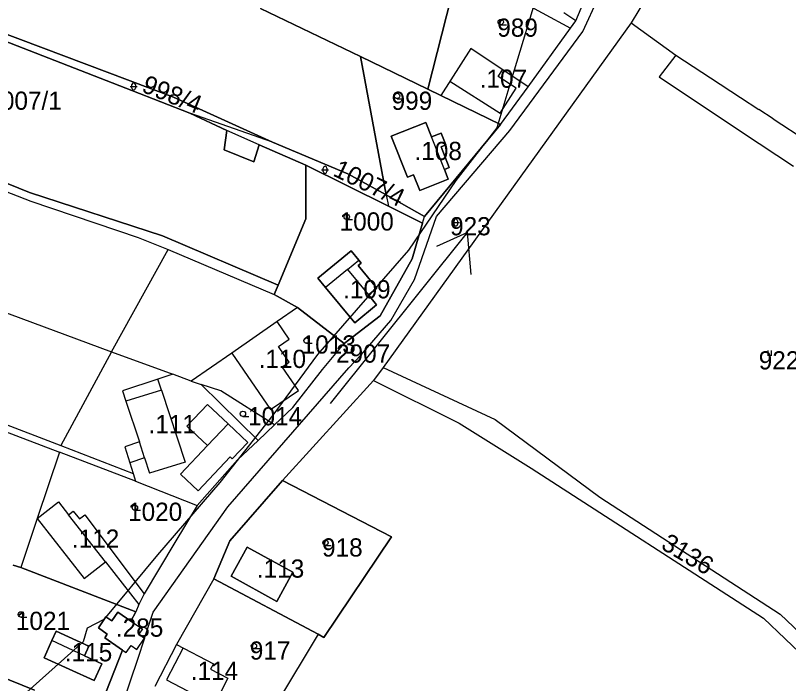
# Model space of a CAD drawing. Extents: x -564810 to -550519, y -1045831 to -1034011.
# Drawn here: x -555946.9 to -555730.3, y -1036454.2 to -1036267 of the extents above; entities that cross this region are included whole.
import ezdxf

# ---------------------------------------------------------------- set-up
doc = ezdxf.new("R2010")
doc.units = 0
for name, color, linetype in [('KN stav', 7, 'Continuous'), ('Parcelní čísla', 7, 'Continuous'), ('Vrstva 22', 7, 'Continuous'), ('Vrstva 35', 7, 'Continuous'), ('Vrstva 4', 7, 'Continuous'), ('zamokř ploch', 7, 'Continuous')]:
    doc.layers.add(name, color=color, linetype=linetype)

msp = doc.modelspace()

# ---------------------------------------------------------------- linework, layer by layer
at = {"layer": 'KN stav'}
for p, q in [((-555789.94, -1036268.5), (-555777.28, -1036237.92)), ((-555787.9, -1036271.56), (-555773.24, -1036238.83)), ((-555763.92, -1036251.4), (-555774.36, -1036269.12)), ((-555822.68, -1036253.54), (-555831.39, -1036287.64)), ((-555831.39, -1036287.64), (-555822.68, -1036253.54)), ((-555810.75, -1036260.04), (-555791.36, -1036270.59)), ((-555878.21, -1036265.07), (-555850.21, -1036278.56)), ((-555850.21, -1036278.56), (-555878.21, -1036265.07)), ((-555789.94, -1036268.5), (-555793.22, -1036266.24)), ((-555774.36, -1036269.12), (-555843.91, -1036365.65)), ((-555791.36, -1036270.59), (-555789.94, -1036268.5)), ((-555774.36, -1036269.12), (-555761.91, -1036278.11)), ((-555902.62, -1036289.96), (-555955.95, -1036269.83)), ((-555955.95, -1036269.83), (-555902.62, -1036289.96)), ((-555803.29, -1036287.05), (-555791.36, -1036270.59)), ((-555956.62, -1036271.62), (-555914.26, -1036288.02)), ((-555914.26, -1036288.02), (-555956.62, -1036271.62)), ((-555808.38, -1036299.28), (-555787.9, -1036271.56)), ((-555819.31, -1036276.24), (-555827.74, -1036289.41)), ((-555803.29, -1036287.05), (-555819.31, -1036276.24)), ((-555850.21, -1036278.56), (-555843.01, -1036317.26)), ((-555831.39, -1036287.64), (-555850.21, -1036278.56)), ((-555850.21, -1036278.56), (-555831.39, -1036287.64)), ((-555843.01, -1036317.26), (-555850.21, -1036278.56)), ((-555761.91, -1036278.11), (-555766.59, -1036284.19)), ((-555761.91, -1036278.11), (-555752.18, -1036284.49)), ((-555766.59, -1036284.19), (-555743.22, -1036299.77)), ((-555752.18, -1036284.49), (-555743.8, -1036289.98)), ((-555914.26, -1036288.02), (-555898, -1036294.4)), ((-555898, -1036294.4), (-555914.26, -1036288.02)), ((-555831.39, -1036287.64), (-555827.74, -1036289.41)), ((-555827.74, -1036289.41), (-555831.39, -1036287.64)), ((-555811, -1036297.53), (-555803.29, -1036287.05)), ((-555874.89, -1036302.54), (-555902.62, -1036289.96)), ((-555902.62, -1036289.96), (-555874.89, -1036302.54)), ((-555827.74, -1036289.41), (-555811, -1036297.53)), ((-555811, -1036297.53), (-555827.74, -1036289.41)), ((-555743.8, -1036289.98), (-555738.66, -1036293.35)), ((-555898, -1036294.4), (-555887.64, -1036299.21)), ((-555874.89, -1036302.54), (-555898, -1036294.4)), ((-555887.64, -1036299.21), (-555898, -1036294.4)), ((-555734.66, -1036295.97), (-555738.66, -1036293.35)), ((-555831.92, -1036297.04), (-555841.6, -1036300.88)), ((-555841.6, -1036300.88), (-555831.92, -1036297.04)), ((-555830.32, -1036301.07), (-555831.92, -1036297.04)), ((-555831.92, -1036297.04), (-555830.32, -1036301.07)), ((-555734.66, -1036295.97), (-555723.32, -1036303.4)), ((-555887.64, -1036299.21), (-555888.38, -1036304.67)), ((-555888.38, -1036304.67), (-555887.64, -1036299.21)), ((-555832.25, -1036323.31), (-555811, -1036297.53)), ((-555811, -1036297.53), (-555832.25, -1036323.31)), ((-555828.9, -1036323.31), (-555808.38, -1036299.28)), ((-555841.6, -1036300.88), (-555837.04, -1036312.37)), ((-555837.04, -1036312.37), (-555841.6, -1036300.88)), ((-555827.65, -1036300.01), (-555830.32, -1036301.07)), ((-555830.32, -1036301.07), (-555827.65, -1036300.01)), ((-555826.34, -1036303.3), (-555827.65, -1036300.01)), ((-555827.65, -1036300.01), (-555826.34, -1036303.3)), ((-555743.22, -1036299.77), (-555728.95, -1036309.28)), ((-555977, -1036302.92), (-555942.91, -1036316.6)), ((-555942.91, -1036316.6), (-555977, -1036302.92)), ((-555880.06, -1036308), (-555878.59, -1036303.28)), ((-555878.59, -1036303.28), (-555880.06, -1036308)), ((-555878.59, -1036303.28), (-555865.56, -1036308.98)), ((-555865.56, -1036308.98), (-555878.59, -1036303.28)), ((-555853.8, -1036311.35), (-555874.89, -1036302.54)), ((-555874.89, -1036302.54), (-555853.8, -1036311.35)), ((-555827.63, -1036303.82), (-555826.34, -1036303.3)), ((-555826.34, -1036303.3), (-555827.63, -1036303.82)), ((-555825.34, -1036309.6), (-555827.63, -1036303.82)), ((-555827.63, -1036303.82), (-555825.34, -1036309.6)), ((-555978.12, -1036305.52), (-555942.55, -1036319.02)), ((-555888.38, -1036304.67), (-555880.06, -1036308)), ((-555880.06, -1036308), (-555888.38, -1036304.67)), ((-555865.56, -1036308.98), (-555865.56, -1036323.97)), ((-555842.34, -1036320.48), (-555865.56, -1036308.98)), ((-555865.56, -1036323.97), (-555865.56, -1036308.98)), ((-555865.56, -1036308.98), (-555842.34, -1036320.48)), ((-555826.71, -1036310.14), (-555825.34, -1036309.6)), ((-555825.34, -1036309.6), (-555826.71, -1036310.14)), ((-555825.62, -1036312.88), (-555826.71, -1036310.14)), ((-555826.71, -1036310.14), (-555825.62, -1036312.88)), ((-555843.01, -1036317.26), (-555853.8, -1036311.35)), ((-555853.8, -1036311.35), (-555843.01, -1036317.26)), ((-555837.04, -1036312.37), (-555835.36, -1036311.7)), ((-555835.36, -1036311.7), (-555837.04, -1036312.37)), ((-555835.36, -1036311.7), (-555833.63, -1036316.06)), ((-555833.63, -1036316.06), (-555835.36, -1036311.7)), ((-555833.63, -1036316.06), (-555825.62, -1036312.88)), ((-555825.62, -1036312.88), (-555833.63, -1036316.06)), ((-555942.91, -1036316.6), (-555905.73, -1036328.81)), ((-555905.73, -1036328.81), (-555942.91, -1036316.6)), ((-555942.55, -1036319.02), (-555912.51, -1036329.23)), ((-555843.01, -1036317.26), (-555832.25, -1036323.31)), ((-555832.25, -1036323.31), (-555843.01, -1036317.26)), ((-555832.83, -1036325.2), (-555842.34, -1036320.48)), ((-555842.34, -1036320.48), (-555832.83, -1036325.2)), ((-555835.14, -1036341.01), (-555828.9, -1036323.31)), ((-555832.83, -1036325.2), (-555832.25, -1036323.31)), ((-555865.56, -1036323.97), (-555873.27, -1036342.61)), ((-555873.27, -1036342.61), (-555865.56, -1036323.97)), ((-555835.74, -1036335.25), (-555832.83, -1036325.2)), ((-555832.83, -1036325.2), (-555835.74, -1036335.25)), ((-556012.1, -1036327.01), (-555919.93, -1036361.3)), ((-555912.51, -1036329.23), (-555904.11, -1036332.55)), ((-555905.73, -1036328.81), (-555873.27, -1036342.61)), ((-555873.27, -1036342.61), (-555905.73, -1036328.81)), ((-555904.11, -1036332.55), (-555874.43, -1036345.23)), ((-555852.87, -1036333), (-555862.14, -1036340.63)), ((-555862.14, -1036340.63), (-555852.87, -1036333)), ((-555850.72, -1036335.61), (-555852.87, -1036333)), ((-555852.87, -1036333), (-555850.72, -1036335.61)), ((-555850.9, -1036337.08), (-555850.07, -1036336.4)), ((-555850.07, -1036336.4), (-555850.9, -1036337.08)), ((-555850.07, -1036336.4), (-555850.72, -1036335.61)), ((-555850.72, -1036335.61), (-555850.07, -1036336.4)), ((-555844.75, -1036351.21), (-555835.74, -1036335.25)), ((-555835.74, -1036335.25), (-555844.75, -1036351.21)), ((-555845.68, -1036343.42), (-555850.9, -1036337.08)), ((-555850.9, -1036337.08), (-555845.68, -1036343.42)), ((-555862.14, -1036340.63), (-555859.99, -1036343.24)), ((-555859.99, -1036343.24), (-555862.14, -1036340.63)), ((-555873.27, -1036342.61), (-555874.43, -1036345.23)), ((-555874.43, -1036345.23), (-555873.27, -1036342.61)), ((-555841.69, -1036352.52), (-555835.14, -1036341.01)), ((-555859.99, -1036343.24), (-555851.85, -1036353.14)), ((-555851.85, -1036353.14), (-555859.99, -1036343.24)), ((-555847.98, -1036345.31), (-555845.68, -1036343.42)), ((-555845.68, -1036343.42), (-555847.98, -1036345.31)), ((-555874.43, -1036345.23), (-555867.88, -1036348.88)), ((-555867.88, -1036348.88), (-555874.43, -1036345.23)), ((-555845.7, -1036348.08), (-555847.98, -1036345.31)), ((-555847.98, -1036345.31), (-555845.7, -1036348.08)), ((-555867.88, -1036348.88), (-555873.59, -1036352.77)), ((-555867.88, -1036348.88), (-555854.79, -1036358.92)), ((-555854.79, -1036358.92), (-555867.88, -1036348.88)), ((-555851.85, -1036353.14), (-555845.7, -1036348.08)), ((-555845.7, -1036348.08), (-555851.85, -1036353.14)), ((-555854.79, -1036358.92), (-555844.75, -1036351.21)), ((-555844.75, -1036351.21), (-555854.79, -1036358.92)), ((-555873.59, -1036352.77), (-555886.25, -1036361.61)), ((-555870.19, -1036357.76), (-555873.59, -1036352.77)), ((-555849.99, -1036362.13), (-555841.69, -1036352.52)), ((-555873.21, -1036359.81), (-555870.19, -1036357.76)), ((-555870.23, -1036364.19), (-555873.21, -1036359.81)), ((-555860.89, -1036366.25), (-555854.79, -1036358.92)), ((-555919.93, -1036361.3), (-555902.82, -1036367.54)), ((-555886.25, -1036361.61), (-555897.62, -1036369.49)), ((-555886.25, -1036361.61), (-555875.46, -1036377.46)), ((-555853.48, -1036365.77), (-555849.99, -1036362.13)), ((-556001.3, -1036363.98), (-555934.57, -1036389.4)), ((-555872.15, -1036365.5), (-555870.23, -1036364.19)), ((-555887.34, -1036404.69), (-555853.48, -1036365.77)), ((-555867.63, -1036372.13), (-555872.15, -1036365.5)), ((-555869.21, -1036376.84), (-555860.89, -1036366.25)), ((-555843.91, -1036365.65), (-555846.62, -1036369.33)), ((-555843.91, -1036365.65), (-555812.49, -1036380.23)), ((-555907.01, -1036368.92), (-555916.89, -1036372.17)), ((-555902.82, -1036367.54), (-555907.01, -1036368.92)), ((-555897.62, -1036369.49), (-555902.82, -1036367.54)), ((-555977.74, -1036370.85), (-555934.21, -1036387.47)), ((-555897.62, -1036369.49), (-555894.81, -1036370.4)), ((-555894.81, -1036370.4), (-555878.91, -1036386.09)), ((-555889.3, -1036372.19), (-555894.81, -1036370.4)), ((-555846.62, -1036369.33), (-555872.07, -1036397.35)), ((-555846.62, -1036369.33), (-555822.55, -1036381.28)), ((-555916.89, -1036372.17), (-555915.93, -1036375.1)), ((-555874.29, -1036381.71), (-555889.3, -1036372.19)), ((-555875.46, -1036377.46), (-555867.63, -1036372.13)), ((-555915.93, -1036375.1), (-555912.17, -1036386.51)), ((-555874.29, -1036381.71), (-555869.21, -1036376.84)), ((-555878.91, -1036386.09), (-555874.29, -1036381.71)), ((-555822.55, -1036381.28), (-555802.43, -1036393.88)), ((-555812.49, -1036380.23), (-555783.22, -1036402.03)), ((-555878.91, -1036386.09), (-555884.72, -1036391.48)), ((-555934.21, -1036387.47), (-555913.89, -1036395.35)), ((-555912.17, -1036386.51), (-555916.25, -1036387.85)), ((-555916.25, -1036387.85), (-555914.84, -1036392.35)), ((-555934.57, -1036389.4), (-555940.79, -1036408.01)), ((-555913.29, -1036397.46), (-555934.57, -1036389.4)), ((-555914.84, -1036392.35), (-555913.89, -1036395.35)), ((-555884.72, -1036391.48), (-555895.97, -1036404.31)), ((-555802.43, -1036393.88), (-555737.31, -1036435.93)), ((-555913.89, -1036395.35), (-555913.29, -1036397.46)), ((-555913.29, -1036397.46), (-555895.97, -1036404.31)), ((-555872.07, -1036397.35), (-555886.83, -1036414.25)), ((-555886.83, -1036414.25), (-555872.07, -1036397.35)), ((-555872.07, -1036397.35), (-555841.54, -1036413.1)), ((-555841.54, -1036413.1), (-555872.07, -1036397.35)), ((-555940.79, -1036408.01), (-555934.82, -1036403.34)), ((-555934.82, -1036403.34), (-555932, -1036406.94)), ((-555783.22, -1036402.03), (-555732.63, -1036434.78)), ((-555908.26, -1036434.2), (-555887.34, -1036404.69)), ((-555895.97, -1036404.31), (-555902.27, -1036414.66)), ((-555932, -1036406.94), (-555930.67, -1036405.9)), ((-555930.67, -1036405.9), (-555928.96, -1036408.09)), ((-555928.96, -1036408.09), (-555927.43, -1036406.89)), ((-555927.43, -1036406.89), (-555910.79, -1036429.1)), ((-555940.79, -1036408.01), (-555945.37, -1036421.7)), ((-555886.83, -1036414.25), (-555891.3, -1036424.84)), ((-555891.3, -1036424.84), (-555886.83, -1036414.25)), ((-555841.54, -1036413.1), (-555860.46, -1036441.35)), ((-555860.46, -1036441.35), (-555841.54, -1036413.1)), ((-555902.27, -1036414.66), (-555910.79, -1036429.1)), ((-555881.99, -1036415.96), (-555886.48, -1036424.11)), ((-555886.48, -1036424.11), (-555881.99, -1036415.96)), ((-555869.15, -1036423.03), (-555881.99, -1036415.96)), ((-555881.99, -1036415.96), (-555869.15, -1036423.03)), ((-555945.37, -1036421.7), (-555947.51, -1036421.05)), ((-555947.51, -1036421.05), (-555945.37, -1036421.7)), ((-555945.37, -1036421.7), (-555913.19, -1036434.11)), ((-555913.19, -1036434.11), (-555945.37, -1036421.7)), ((-555873.64, -1036431.18), (-555869.15, -1036423.03)), ((-555869.15, -1036423.03), (-555873.64, -1036431.18)), ((-555891.3, -1036424.84), (-555901.73, -1036443.25)), ((-555891.3, -1036424.84), (-555862.08, -1036440.39)), ((-555862.08, -1036440.39), (-555891.3, -1036424.84)), ((-555886.48, -1036424.11), (-555873.64, -1036431.18)), ((-555873.64, -1036431.18), (-555886.48, -1036424.11)), ((-555910.79, -1036429.1), (-555912.36, -1036432.08)), ((-555912.36, -1036432.08), (-555913.19, -1036434.11)), ((-555921.54, -1036435.55), (-555923.65, -1036438.63)), ((-555923.65, -1036438.63), (-555921.54, -1036435.55)), ((-555919.91, -1036436.66), (-555921.54, -1036435.55)), ((-555921.54, -1036435.55), (-555919.91, -1036436.66)), ((-555918.21, -1036434.18), (-555919.91, -1036436.66)), ((-555919.91, -1036436.66), (-555918.21, -1036434.18)), ((-555914.52, -1036436.71), (-555918.21, -1036434.18)), ((-555918.21, -1036434.18), (-555914.52, -1036436.71)), ((-555913.19, -1036434.11), (-555914.52, -1036436.71)), ((-555914.52, -1036436.71), (-555913.19, -1036434.11)), ((-555910.7, -1036441.52), (-555908.26, -1036434.2)), ((-555737.31, -1036435.93), (-555721.73, -1036450.78)), ((-555732.63, -1036434.78), (-555721.02, -1036445.88)), ((-555914.52, -1036436.71), (-555911.32, -1036438.9)), ((-555935.51, -1036439.57), (-555936.67, -1036442.13)), ((-555936.67, -1036442.13), (-555935.51, -1036439.57)), ((-555926.35, -1036443.74), (-555935.51, -1036439.57)), ((-555935.51, -1036439.57), (-555926.35, -1036443.74)), ((-555923.65, -1036438.63), (-555921.15, -1036440.34)), ((-555921.15, -1036440.34), (-555923.65, -1036438.63)), ((-555921.15, -1036440.34), (-555921.88, -1036441.4)), ((-555921.88, -1036441.4), (-555921.15, -1036440.34)), ((-555911.32, -1036438.9), (-555912.36, -1036440.41)), ((-555912.36, -1036440.41), (-555910.7, -1036441.52)), ((-555862.08, -1036440.39), (-555878.85, -1036468.3)), ((-555860.46, -1036441.35), (-555862.08, -1036440.39)), ((-555862.08, -1036440.39), (-555860.46, -1036441.35)), ((-555936.67, -1036442.13), (-555938.87, -1036446.97)), ((-555938.87, -1036446.97), (-555936.67, -1036442.13)), ((-555921.88, -1036441.4), (-555916.89, -1036444.83)), ((-555916.89, -1036444.83), (-555921.88, -1036441.4)), ((-555912.85, -1036444.67), (-555910.7, -1036441.52)), ((-555910.7, -1036441.52), (-555912.67, -1036447.46)), ((-555927.57, -1036446.41), (-555926.35, -1036443.74)), ((-555926.35, -1036443.74), (-555927.57, -1036446.41)), ((-555915.85, -1036445.54), (-555914.49, -1036443.55)), ((-555914.49, -1036443.55), (-555912.85, -1036444.67)), ((-555901.73, -1036443.25), (-555907.83, -1036455.05)), ((-555901.73, -1036443.25), (-555891.4, -1036448.65)), ((-555922.64, -1036448.65), (-555927.57, -1036446.41)), ((-555927.57, -1036446.41), (-555922.64, -1036448.65)), ((-555923.99, -1036462.97), (-555916.89, -1036444.83)), ((-555916.89, -1036444.83), (-555923.99, -1036462.97)), ((-555916.89, -1036444.83), (-555915.85, -1036445.54)), ((-555962.23, -1036447.69), (-555941.55, -1036456.09)), ((-555941.55, -1036456.09), (-555962.23, -1036447.69)), ((-555938.87, -1036446.97), (-555924.82, -1036453.36)), ((-555924.82, -1036453.36), (-555938.87, -1036446.97)), ((-555924.82, -1036453.36), (-555922.64, -1036448.65)), ((-555922.64, -1036448.65), (-555924.82, -1036453.36)), ((-555912.67, -1036447.46), (-555918.96, -1036465.89)), ((-555891.4, -1036448.65), (-555892.2, -1036450.17)), ((-555892.2, -1036450.17), (-555887.34, -1036452.71)), ((-555887.34, -1036452.71), (-555891.2, -1036460.1))]:
    msp.add_line(p, q, dxfattribs=at)
at = {"layer": 'Vrstva 35'}
msp.add_line((-555820.37, -1036327.82), (-555858.68, -1036375.72), dxfattribs=at)
for points in [[(-555446.96, -1036007.8), (-555497.89, -1036005.84), (-555527.93, -1036005.18), (-555562.54, -1036011.06), (-555603.68, -1036035.23), (-555641.56, -1036068.55), (-555685.96, -1036111.01), (-555729.71, -1036173.07), (-555750.61, -1036188.1), (-555769.54, -1036203.12), (-555785.87, -1036227.3), (-555799.58, -1036257.35), (-555808.07, -1036285.44), (-555811.99, -1036298.5), (-555823.49, -1036313.26), (-555836.79, -1036332.75), (-555862.23, -1036362.04), (-555874.82, -1036379.01), (-555889.59, -1036397.9), (-555907.1, -1036418.15), (-555922.15, -1036436.22), (-555926.8, -1036438.68), (-555927.9, -1036442.51), (-555945.41, -1036458.11)], [(-555828.85, -1036331.66), (-555820.37, -1036327.82), (-555819.28, -1036339.59)]]:
    msp.add_lwpolyline(points, dxfattribs=at)
at = {"layer": 'Vrstva 4'}
for p, q in [((-555811.69, -1036284.16), (-555810.4, -1036282.25)), ((-555806.64, -1036287.4), (-555811.69, -1036284.16)), ((-555825.18, -1036285.41), (-555811.13, -1036294.41)), ((-555811.13, -1036294.41), (-555806.64, -1036287.4)), ((-555830.32, -1036301.06), (-555831.92, -1036297.03)), ((-555878.59, -1036303.28), (-555887.64, -1036299.21)), ((-555826.71, -1036310.14), (-555830.32, -1036301.06)), ((-555843.01, -1036317.26), (-555842.34, -1036320.48)), ((-555919.93, -1036361.3), (-555904.11, -1036332.55)), ((-555853.84, -1036338.18), (-555850.72, -1036335.61)), ((-555853.84, -1036338.18), (-555859.99, -1036343.24)), ((-555853.84, -1036338.18), (-555847.98, -1036345.3)), ((-555919.93, -1036361.3), (-555934.21, -1036387.47)), ((-555905.98, -1036372.03), (-555907.01, -1036368.92)), ((-555905.98, -1036372.03), (-555915.92, -1036375.1)), ((-555905.98, -1036372.03), (-555899.36, -1036392.16)), ((-555893.11, -1036375.99), (-555898.84, -1036382.06)), ((-555893.11, -1036375.99), (-555887.32, -1036381.45)), ((-555893.05, -1036387.52), (-555887.32, -1036381.45)), ((-555887.32, -1036381.45), (-555881.82, -1036386.65)), ((-555898.84, -1036382.06), (-555893.05, -1036387.52)), ((-555910.7, -1036390.97), (-555912.17, -1036386.5)), ((-555900.62, -1036395.54), (-555893.05, -1036387.52)), ((-555881.82, -1036386.65), (-555886.15, -1036391.23)), ((-555910.7, -1036390.97), (-555914.83, -1036392.34)), ((-555910.7, -1036390.97), (-555909.3, -1036395.22)), ((-555899.36, -1036392.16), (-555909.3, -1036395.22)), ((-555886.72, -1036390.69), (-555895.69, -1036400.19)), ((-555886.15, -1036391.23), (-555886.72, -1036390.69)), ((-555895.69, -1036400.19), (-555900.62, -1036395.54)), ((-555921.7, -1036420.12), (-555932, -1036406.94)), ((-555940.79, -1036408.01), (-555927.67, -1036424.79)), ((-555927.67, -1036424.79), (-555921.7, -1036420.12)), ((-555921.7, -1036420.12), (-555912.35, -1036432.07)), ((-555927.56, -1036446.41), (-555936.67, -1036442.13)), ((-555899.86, -1036444.22), (-555904.52, -1036453.14)), ((-555904.52, -1036453.14), (-555891.2, -1036460.1))]:
    msp.add_line(p, q, dxfattribs=at)
at = {"layer": 'zamokř ploch'}
for p, q in [((-555810.93, -1036269.61), (-555809.33, -1036269.61)), ((-555914.28, -1036287.4), (-555914.28, -1036286.4)), ((-555913.28, -1036286.4), (-555913.28, -1036287.4)), ((-555914.78, -1036286.9), (-555912.78, -1036286.9)), ((-555839.98, -1036290.34), (-555838.38, -1036290.34)), ((-555861.14, -1036310.27), (-555859.14, -1036310.27)), ((-555860.64, -1036310.77), (-555860.64, -1036309.77)), ((-555859.64, -1036309.77), (-555859.64, -1036310.77)), ((-555854.09, -1036324.19), (-555852.49, -1036324.19)), ((-555824.53, -1036325.05), (-555822.53, -1036325.05)), ((-555824.03, -1036325.55), (-555824.03, -1036324.55)), ((-555823.03, -1036324.55), (-555823.03, -1036325.55)), ((-555865.34, -1036358.87), (-555863.74, -1036358.87)), ((-555736.16, -1036360.93), (-555736.16, -1036362.43)), ((-555735.16, -1036360.93), (-555735.16, -1036362.43)), ((-555883.14, -1036379.39), (-555881.54, -1036379.39)), ((-555913.42, -1036405.65), (-555911.82, -1036405.65)), ((-555860.03, -1036415.5), (-555858.43, -1036415.5)), ((-555945.33, -1036435.6), (-555943.73, -1036435.6)), ((-555880.07, -1036444.43), (-555878.47, -1036444.43))]:
    msp.add_line(p, q, dxfattribs=at)
for centre in [(-555810.93, -1036268.86), (-555839.98, -1036289.58), (-555854.09, -1036323.44), (-555865.35, -1036358.12), (-555883.14, -1036378.64), (-555913.42, -1036404.9), (-555860.03, -1036414.75), (-555945.33, -1036434.85), (-555880.07, -1036443.68)]:
    msp.add_circle(centre, 0.75, dxfattribs=at)
for centre, start, end in [((-555913.78, -1036286.4), 0, 180), ((-555913.78, -1036287.4), 180, 0), ((-555860.14, -1036309.77), 0, 180), ((-555860.14, -1036310.77), 180, 0), ((-555823.53, -1036324.55), 0, 180), ((-555823.53, -1036325.55), 180, 0)]:
    msp.add_arc(centre, 0.5, start, end, dxfattribs=at)

# ---------------------------------------------------------------- texts
at = {"layer": 'Parcelní čísla'}
for s, p in [('989', (-555811.91, -1036272.98)), ('1007/1', (-555954.75, -1036293.45)), ('999', (-555841.51, -1036293.47)), ('1000', (-555856.07, -1036327.29)), ('923', (-555825.13, -1036328.62)), ('1013', (-555866.71, -1036361.75)), ('2907', (-555857.07, -1036364.3)), ('922/26', (-555738.67, -1036366.2)), ('1014', (-555881.73, -1036381.86)), ('1020', (-555915.33, -1036408.62)), ('918', (-555861, -1036418.62)), ('1021', (-555946.76, -1036439.19)), ('917', (-555881.23, -1036447.5))]:
    msp.add_text(s, height=5.1, dxfattribs=at).set_placement(p)
for s, rotation, p in [('998/4', 338.1891, (-555911.81, -1036288.31)), ('1007/4', 334.3743, (-555858.23, -1036311.8)), ('3136', 329.3573, (-555766.35, -1036416.25))]:
    msp.add_text(s, height=5.1, rotation=rotation, dxfattribs=at).set_placement(p)
at = {"layer": 'Vrstva 22'}
for s, p in [('.107', (-555816.83, -1036287.29)), ('.108', (-555835.09, -1036307.53)), ('.109', (-555855.08, -1036346.29)), ('.110', (-555878.75, -1036365.79)), ('.111', (-555909.59, -1036384.06)), ('.112', (-555931.06, -1036416.15)), ('.113', (-555879.25, -1036424.54)), ('.285', (-555918.73, -1036441.08)), ('.115', (-555933.04, -1036447.99)), ('.114', (-555897.76, -1036453.17))]:
    msp.add_text(s, height=5.1, dxfattribs=at).set_placement(p)

doc.saveas('drawing.dxf')
